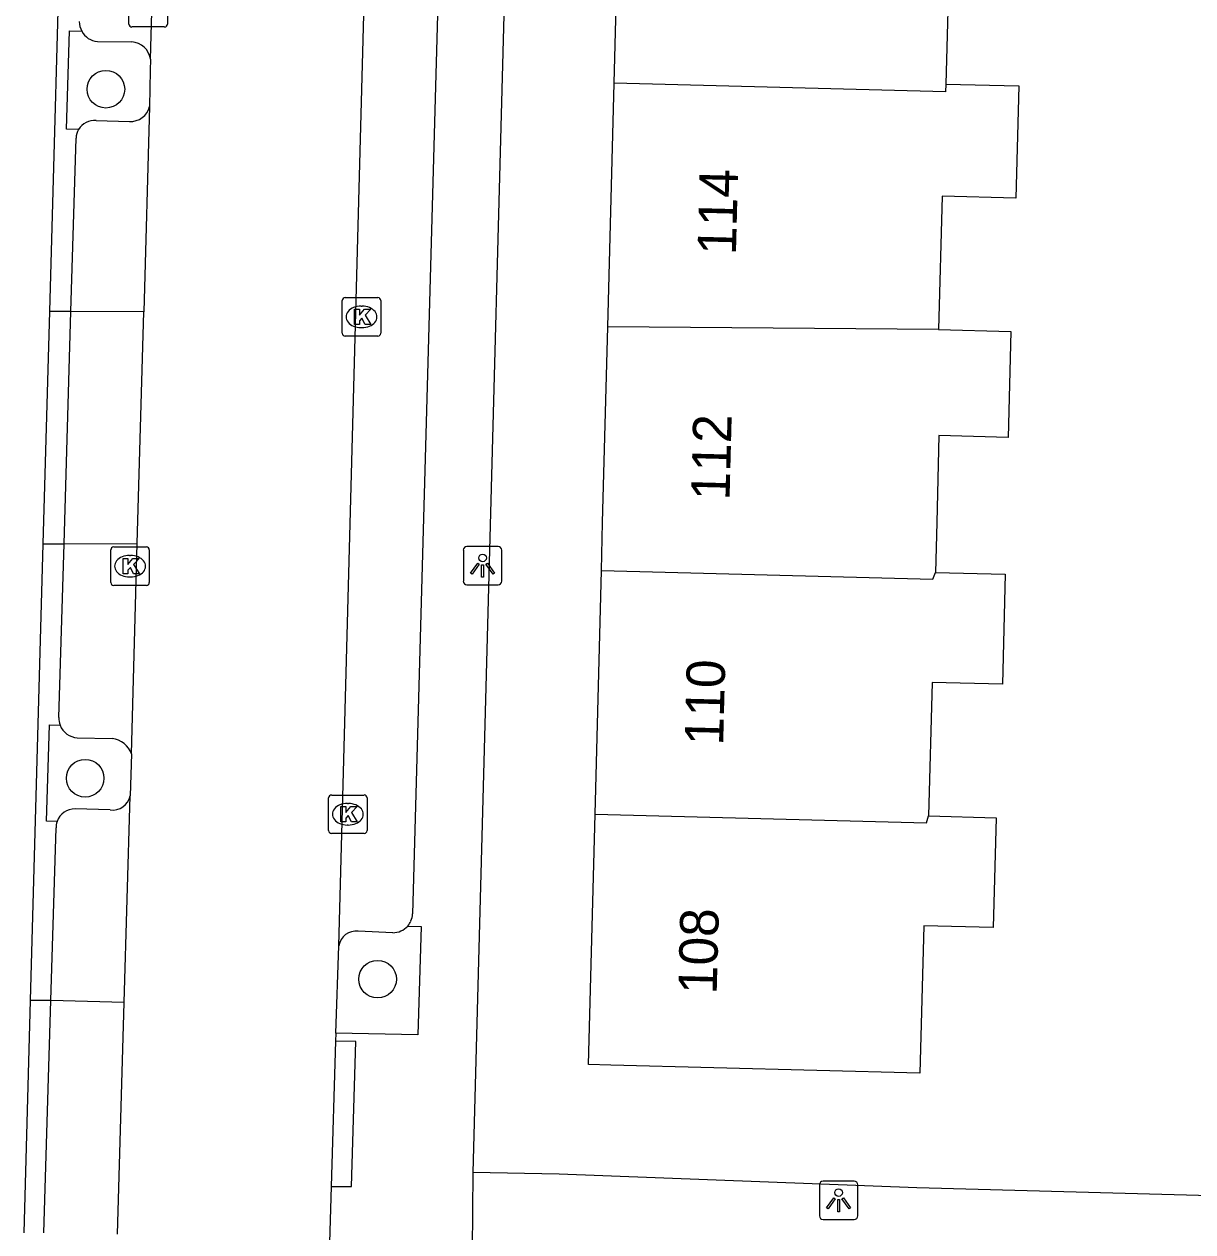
# Model space of a CAD drawing. Extents: x 162082 to 163393, y 388091 to 388632.
# Drawn here: x 162325.77 to 162356.13, y 388231.56 to 388262.95 of the extents above; entities that cross this region are included whole.
import ezdxf

# ---------------------------------------------------------------- set-up
doc = ezdxf.new("R2010")
doc.units = 0
for name, color, linetype in [('IMGEO_Berm_open', 7, 'Continuous'), ('IMGEO_Boom', 7, 'Continuous'), ('IMGEO_Fietspad_gesloten', 7, 'Continuous'), ('IMGEO_Kolk', 7, 'Continuous'), ('IMGEO_Lichtpunt', 7, 'Continuous'), ('IMGEO_Pand', 7, 'Continuous'), ('IMGEO_Pand_nummerreeks', 7, 'Continuous'), ('IMGEO_Parkeervlak_open', 7, 'Continuous'), ('IMGEO_Rijbaan_lokaal_gesloten', 7, 'Continuous'), ('IMGEO_Rijbaan_lokaal_open', 7, 'Continuous'), ('IMGEO_Rioolput', 7, 'Continuous'), ('IMGEO_Voetpad_open', 7, 'Continuous')]:
    doc.layers.add(name, color=color, linetype=linetype)

msp = doc.modelspace()

# ---------------------------------------------------------------- linework, layer by layer
at = {"layer": 'IMGEO_Berm_open'}
for points in [[(162327.181, 388260.211), (162326.866, 388260.221), (162326.947, 388262.772), (162327.262, 388262.762)], [(162326.621, 388242.228), (162326.343, 388242.237), (162326.426, 388244.739), (162326.698, 388244.73)]]:
    msp.add_lwpolyline(points, dxfattribs=at)
at = {"layer": 'IMGEO_Boom'}
for centre in [(162327.888, 388261.256), (162327.35, 388243.352), (162334.95, 388238.131)]:
    msp.add_circle(centre, 0.489, dxfattribs=at)
at = {"layer": 'IMGEO_Fietspad_gesloten'}
for points in [[(162326.43, 388255.479), (162326.752, 388267.046)], [(162325.933, 388237.577), (162326.263, 388249.445)]]:
    msp.add_lwpolyline(points, dxfattribs=at)
at = {"layer": 'IMGEO_Kolk'}
for p, q in [((162334.106, 388255.84), (162334.958, 388255.84)), ((162334.031, 388254.914), (162334.031, 388255.766)), ((162334.519, 388255.62), (162334.544, 388255.62)), ((162335.032, 388255.766), (162335.032, 388254.914)), ((162334.542, 388255.06), (162334.517, 388255.06)), ((162334.958, 388254.84), (162334.106, 388254.84)), ((162328.016, 388248.435), (162328.016, 388249.287)), ((162328.091, 388249.361), (162328.943, 388249.361)), ((162329.017, 388249.287), (162329.017, 388248.435)), ((162328.504, 388249.141), (162328.529, 388249.141)), ((162328.943, 388248.361), (162328.091, 388248.361)), ((162328.527, 388248.581), (162328.502, 388248.581)), ((162333.676, 388241.99), (162333.676, 388242.842)), ((162333.751, 388242.916), (162334.603, 388242.916)), ((162334.164, 388242.696), (162334.189, 388242.696)), ((162334.677, 388242.842), (162334.677, 388241.99)), ((162334.187, 388242.136), (162334.162, 388242.136)), ((162334.603, 388241.916), (162333.751, 388241.916))]:
    msp.add_line(p, q, dxfattribs=at)
for points in [[(162334.106, 388255.84), (162334.958, 388255.84)], [(162334.031, 388254.914), (162334.031, 388255.766)], [(162334.352, 388255.54), (162334.475, 388255.54), (162334.475, 388255.389), (162334.605, 388255.54), (162334.769, 388255.54), (162334.623, 388255.389), (162334.776, 388255.14), (162334.624, 388255.14), (162334.539, 388255.304), (162334.475, 388255.237), (162334.475, 388255.14), (162334.352, 388255.14), (162334.352, 388255.54)], [(162335.032, 388255.766), (162335.032, 388254.914)], [(162334.958, 388254.84), (162334.106, 388254.84)], [(162328.016, 388248.435), (162328.016, 388249.287)], [(162328.091, 388249.361), (162328.943, 388249.361)], [(162329.017, 388249.287), (162329.017, 388248.435)], [(162328.337, 388249.061), (162328.46, 388249.061), (162328.46, 388248.91), (162328.59, 388249.061), (162328.754, 388249.061), (162328.608, 388248.91), (162328.761, 388248.661), (162328.609, 388248.661), (162328.524, 388248.825), (162328.46, 388248.758), (162328.46, 388248.661), (162328.337, 388248.661), (162328.337, 388249.061)], [(162328.943, 388248.361), (162328.091, 388248.361)], [(162333.676, 388241.99), (162333.676, 388242.842)], [(162333.751, 388242.916), (162334.603, 388242.916)], [(162334.677, 388242.842), (162334.677, 388241.99)], [(162333.997, 388242.616), (162334.12, 388242.616), (162334.12, 388242.465), (162334.25, 388242.616), (162334.414, 388242.616), (162334.268, 388242.465), (162334.421, 388242.216), (162334.269, 388242.216), (162334.184, 388242.38), (162334.12, 388242.313), (162334.12, 388242.216), (162333.997, 388242.216), (162333.997, 388242.616)], [(162334.603, 388241.916), (162333.751, 388241.916)]]:
    msp.add_lwpolyline(points, dxfattribs=at)
for centre, start, end in [((162334.108, 388255.764), 91.552, 178.448), ((162334.108, 388255.764), 91.552, 178.448), ((162334.956, 388255.764), 1.552, 88.448), ((162334.956, 388255.764), 1.552, 88.448), ((162334.108, 388254.916), 181.552, 268.448), ((162334.108, 388254.916), 181.552, 268.448), ((162334.956, 388254.916), 271.552, 358.448), ((162334.956, 388254.916), 271.552, 358.448), ((162328.093, 388249.285), 91.552, 178.448), ((162328.093, 388249.285), 91.552, 178.448), ((162328.941, 388249.285), 1.552, 88.448), ((162328.941, 388249.285), 1.552, 88.448), ((162328.093, 388248.437), 181.552, 268.448), ((162328.093, 388248.437), 181.552, 268.448), ((162328.941, 388248.437), 271.552, 358.448), ((162328.941, 388248.437), 271.552, 358.448), ((162333.753, 388242.84), 91.552, 178.448), ((162333.753, 388242.84), 91.552, 178.448), ((162334.601, 388242.84), 1.552, 88.448), ((162334.601, 388242.84), 1.552, 88.448), ((162333.753, 388241.992), 181.552, 268.448), ((162333.753, 388241.992), 181.552, 268.448), ((162334.601, 388241.992), 271.552, 358.448), ((162334.601, 388241.992), 271.552, 358.448)]:
    msp.add_arc(centre, 0.0765, start, end, dxfattribs=at)
for centre, major_axis, ratio, start_param, end_param in [((162334.518, 388255.34), (-0.387, 0.002), 0.722429, 4.712389, 7.853982), ((162334.543, 388255.34), (-0.39, 0.002), 0.717154, 1.570796, 4.712389), ((162328.503, 388248.861), (-0.387, 0.002), 0.722429, 4.712389, 7.853982), ((162328.528, 388248.861), (-0.39, 0.002), 0.717154, 1.570796, 4.712389), ((162334.163, 388242.416), (-0.387, 0.002), 0.722429, 4.712389, 7.853982), ((162334.188, 388242.416), (-0.39, 0.002), 0.717154, 1.570796, 4.712389)]:
    msp.add_ellipse(centre, major_axis=major_axis, ratio=ratio, start_param=start_param, end_param=end_param, dxfattribs=at)
at = {"layer": 'IMGEO_Lichtpunt'}
for p, q in [((162337.177, 388249.279), (162337.177, 388248.472)), ((162337.177, 388249.279), (162337.177, 388248.472)), ((162338.079, 388249.374), (162337.271, 388249.374)), ((162338.079, 388249.374), (162337.271, 388249.374)), ((162338.173, 388248.472), (162338.173, 388249.279)), ((162338.173, 388248.472), (162338.173, 388249.279)), ((162337.271, 388248.378), (162338.079, 388248.378)), ((162337.271, 388248.378), (162338.079, 388248.378)), ((162346.429, 388232.787), (162346.429, 388231.98)), ((162346.429, 388232.787), (162346.429, 388231.98)), ((162347.331, 388232.882), (162346.523, 388232.882)), ((162347.331, 388232.882), (162346.523, 388232.882)), ((162347.425, 388231.98), (162347.425, 388232.787)), ((162347.425, 388231.98), (162347.425, 388232.787)), ((162346.523, 388231.886), (162347.331, 388231.886)), ((162346.523, 388231.886), (162347.331, 388231.886))]:
    msp.add_line(p, q, dxfattribs=at)
for points in [[(162337.551, 388248.943), (162337.59, 388248.915), (162337.402, 388248.653), (162337.364, 388248.68), (162337.551, 388248.943)], [(162337.763, 388248.915), (162337.801, 388248.942), (162337.988, 388248.68), (162337.949, 388248.652), (162337.763, 388248.915)], [(162337.653, 388248.895), (162337.7, 388248.895), (162337.7, 388248.573), (162337.653, 388248.573), (162337.653, 388248.895)], [(162346.803, 388232.451), (162346.842, 388232.423), (162346.654, 388232.161), (162346.616, 388232.188), (162346.803, 388232.451)], [(162346.905, 388232.403), (162346.952, 388232.403), (162346.952, 388232.081), (162346.905, 388232.081), (162346.905, 388232.403)], [(162347.015, 388232.423), (162347.053, 388232.45), (162347.24, 388232.188), (162347.201, 388232.16), (162347.015, 388232.423)]]:
    msp.add_lwpolyline(points, dxfattribs=at)
for centre in [(162337.676, 388249.077), (162346.928, 388232.585)]:
    msp.add_circle(centre, 0.0994, dxfattribs=at)
for centre, start, end in [((162337.271, 388249.279), 90, 180), ((162337.271, 388249.279), 90, 180), ((162338.079, 388249.279), 0, 90), ((162338.079, 388249.279), 0, 90), ((162337.271, 388248.472), 180, 270), ((162337.271, 388248.472), 180, 270), ((162338.079, 388248.472), 270, 0), ((162338.079, 388248.472), 270, 360), ((162346.523, 388232.787), 90, 180), ((162346.523, 388232.787), 90, 180), ((162347.331, 388232.787), 0, 90), ((162347.331, 388232.787), 0, 90), ((162346.523, 388231.98), 180, 270), ((162346.523, 388231.98), 180, 270), ((162347.331, 388231.98), 270, 0), ((162347.331, 388231.98), 270, 360)]:
    msp.add_arc(centre, 0.0946, start, end, dxfattribs=at)
at = {"layer": 'IMGEO_Pand'}
for points in [[(162349.933, 388267.846), (162351.756, 388267.799), (162351.679, 388264.85), (162349.809, 388264.898), (162349.718, 388261.391)], [(162341.094, 388261.41), (162341.258, 388267.74)], [(162340.929, 388255.078), (162341.094, 388261.41)], [(162349.718, 388261.391), (162349.704, 388261.187), (162341.094, 388261.41)], [(162349.718, 388261.391), (162351.607, 388261.342), (162351.532, 388258.424), (162349.616, 388258.474), (162349.526, 388255.01)], [(162340.764, 388248.748), (162340.797, 388250), (162340.929, 388255.078)], [(162349.526, 388255.01), (162340.929, 388255.078)], [(162349.526, 388255.01), (162351.403, 388254.961), (162351.332, 388252.208), (162349.536, 388252.254), (162349.478, 388250), (162349.444, 388248.702)], [(162340.599, 388242.417), (162340.764, 388248.748)], [(162340.764, 388248.748), (162349.373, 388248.524), (162349.444, 388248.702)], [(162349.444, 388248.702), (162351.259, 388248.655), (162351.184, 388245.796), (162349.358, 388245.844), (162349.267, 388242.371)], [(162349.267, 388242.371), (162351.021, 388242.325), (162350.947, 388239.47), (162349.141, 388239.517), (162349.041, 388235.688), (162341.01, 388235.897), (162340.43, 388235.912), (162340.599, 388242.417)], [(162340.599, 388242.417), (162349.209, 388242.193), (162349.267, 388242.371)]]:
    msp.add_lwpolyline(points, dxfattribs=at)
at = {"layer": 'IMGEO_Parkeervlak_open'}
for points in [[(162327.669, 388262.493), (162328.56, 388262.489)], [(162327.635, 388260.446), (162328.502, 388260.419)], [(162326.974, 388255.482), (162327.113, 388259.985)], [(162326.664, 388244.93), (162326.803, 388249.442)], [(162327.143, 388244.402), (162328.056, 388244.386)], [(162328.003, 388242.528), (162327.09, 388242.553)], [(162326.46, 388237.576), (162326.594, 388242.059)], [(162335.343, 388239.339), (162334.446, 388239.378)]]:
    msp.add_lwpolyline(points, dxfattribs=at)
for centre, radius, start, end in [((162327.726, 388263.014), 0.528, 179.6824, 208.4958), ((162327.723, 388263.017), 0.527, 208.9529, 264.1229), ((162328.512, 388261.947), 0.545, 9.9831, 84.911), ((162328.533, 388260.918), 0.5, 266.4198, 347.5669), ((162327.597, 388259.964), 0.484, 85.4528, 149.2813), ((162327.598, 388259.962), 0.486, 149.1875, 177.321), ((162327.174, 388244.914), 0.51, 178.1705, 201.1256), ((162327.179, 388244.916), 0.516, 201.1894, 266.0243), ((162327.972, 388243.776), 0.616, 19.645, 82.1673), ((162328.057, 388242.998), 0.473, 263.4534, 347.1998), ((162327.078, 388242.069), 0.484, 88.6222, 160.8189), ((162327.077, 388242.069), 0.483, 160.7153, 181.1306), ((162335.347, 388239.856), 0.517, 269.5463, 318.1598), ((162334.399, 388238.915), 0.466, 84.2319, 169.6892)]:
    msp.add_arc(centre, radius, start, end, dxfattribs=at)
at = {"layer": 'IMGEO_Rijbaan_lokaal_gesloten'}
for points in [[(162333.941, 388238.998), (162334.879, 388273.842)], [(162329.048, 388262.041), (162329.198, 388267.26)], [(162329.048, 388262.041), (162329.041, 388261.739), (162329.021, 388260.81)], [(162329.021, 388260.81), (162328.872, 388255.468)], [(162328.704, 388249.449), (162328.872, 388255.468)], [(162328.552, 388243.983), (162328.704, 388249.449)], [(162328.552, 388243.983), (162328.518, 388242.893)], [(162328.364, 388237.523), (162328.518, 388242.893)], [(162333.866, 388236.731), (162333.941, 388238.998)], [(162328.191, 388231.504), (162328.364, 388237.523)], [(162333.866, 388236.731), (162333.859, 388236.522)], [(162333.859, 388236.522), (162333.744, 388232.739)], [(162333.744, 388232.739), (162333.172, 388213.554), (162333.149, 388212.287)]]:
    msp.add_lwpolyline(points, dxfattribs=at)
at = {"layer": 'IMGEO_Rijbaan_lokaal_open'}
for points in [[(162326.263, 388249.445), (162326.43, 388255.479)], [(162326.974, 388255.482), (162326.43, 388255.479)], [(162326.803, 388249.442), (162326.974, 388255.482)], [(162328.872, 388255.468), (162326.974, 388255.482)], [(162326.263, 388249.445), (162326.803, 388249.442)], [(162326.803, 388249.442), (162328.704, 388249.449)], [(162325.765, 388231.539), (162325.933, 388237.577)], [(162326.46, 388237.576), (162325.933, 388237.577)], [(162326.279, 388231.543), (162326.46, 388237.576)], [(162328.364, 388237.523), (162326.46, 388237.576)]]:
    msp.add_lwpolyline(points, dxfattribs=at)
at = {"layer": 'IMGEO_Rioolput'}
for p, q in [((162328.488, 388262.947), (162328.488, 388263.799)), ((162329.489, 388263.799), (162329.489, 388262.947)), ((162329.415, 388262.873), (162328.563, 388262.873))]:
    msp.add_line(p, q, dxfattribs=at)
for points in [[(162328.488, 388262.947), (162328.488, 388263.799)], [(162329.489, 388263.799), (162329.489, 388262.947)], [(162329.415, 388262.873), (162328.563, 388262.873)]]:
    msp.add_lwpolyline(points, dxfattribs=at)
for centre, start, end in [((162328.565, 388262.949), 181.552, 268.448), ((162328.565, 388262.949), 181.552, 268.448), ((162329.413, 388262.949), 271.552, 358.448), ((162329.413, 388262.949), 271.552, 358.448)]:
    msp.add_arc(centre, 0.0765, start, end, dxfattribs=at)
at = {"layer": 'IMGEO_Voetpad_open'}
for points in [[(162338.884, 388287.51), (162338.626, 388278.073), (162337.426, 388233.104)], [(162336.775, 388272.868), (162335.858, 388239.827)], [(162335.732, 388239.511), (162336.08, 388239.501), (162335.995, 388236.684), (162333.866, 388236.731)], [(162333.744, 388232.739), (162334.269, 388232.74), (162334.385, 388236.51), (162333.859, 388236.522)], [(162337.426, 388233.104), (162337.396, 388230.092)], [(162359.47, 388232.421), (162348.963, 388232.705), (162339.665, 388233.063), (162337.426, 388233.104)]]:
    msp.add_lwpolyline(points, dxfattribs=at)
for centre, radius, start, end in [((162335.36, 388239.843), 0.498, 336.2383, 358.18), ((162335.318, 388239.869), 0.547, 319.1584, 335.5039)]:
    msp.add_arc(centre, radius, start, end, dxfattribs=at)

# ---------------------------------------------------------------- texts
at = {"layer": 'IMGEO_Pand_nummerreeks'}
for s, p in [('114', (162344.259, 388256.942)), ('112', (162344.093, 388250.564)), ('110', (162343.927, 388244.195)), ('108', (162343.759, 388237.731))]:
    msp.add_text(s, height=1, rotation=88.5094, dxfattribs=at).set_placement(p)

doc.saveas('drawing.dxf')
